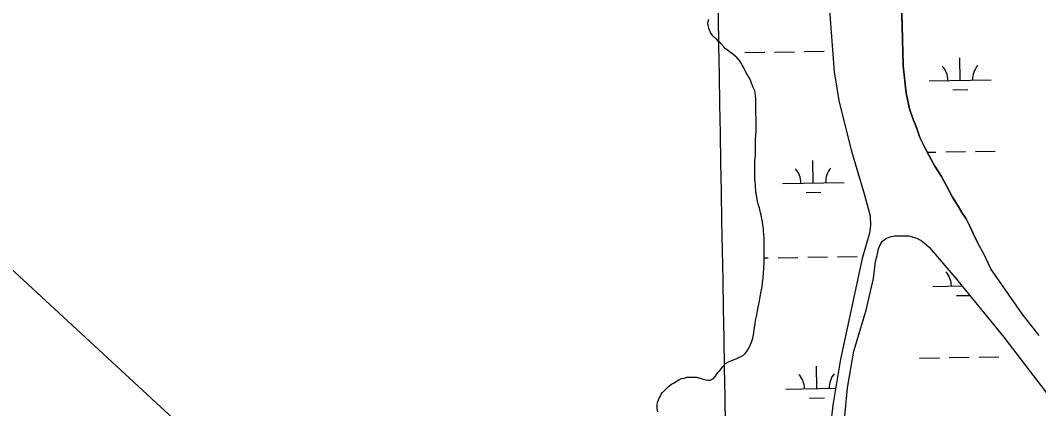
# Model space of a CAD drawing. Extents: x 3892998 to 3931244, y 278583 to 304547.
# Drawn here: x 3917313 to 3918960, y 288149 to 288777 of the extents above; entities that cross this region are included whole.
import ezdxf

# ---------------------------------------------------------------- set-up
doc = ezdxf.new("R2010")
doc.units = 0
for name, color, linetype in [('V-GRID-MAJR', 7, 'Continuous'), ('V-RIVR-EDGE', 7, 'Continuous'), ('V-TOPO-SHOR', 7, 'Continuous'), ('V-UTIL-LINE', 7, 'Continuous'), ('V-WETL-SWMP', 7, 'Continuous')]:
    doc.layers.add(name, color=color, linetype=linetype)

msp = doc.modelspace()

# ---------------------------------------------------------------- linework, layer by layer
at = {"layer": 'V-GRID-MAJR'}
msp.add_spline([(3918519.216, 284383.145), (3918413.491, 290439.973), (3918307.7120000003, 296499.886), (3918201.934, 302559.792), (3918201.88, 302562.882)], degree=3, dxfattribs=at)
at = {"layer": 'V-RIVR-EDGE'}
msp.add_spline([(3915002.1252754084, 289021.3850853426), (3915020.873631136, 289001.4968850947), (3915041.3547418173, 288978.47147798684), (3915052.8076230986, 288964.51905938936), (3915058.3445200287, 288951.27747426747), (3915062.1701808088, 288949.8756046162), (3915071.5533965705, 288943.58655810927), (3915080.921118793, 288931.0317054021), (3915090.282815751, 288916.0401502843), (3915106.950316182, 288899.29001764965), (3915129.525193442, 288878.3480480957), (3915150.004582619, 288854.62644029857), (3915167.014158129, 288835.4387445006), (3915186.7973466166, 288811.71885820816), (3915202.761760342, 288792.1856443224), (3915223.584946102, 288766.72267405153), (3915253.442386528, 288734.62341768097), (3915287.1203232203, 288699.0336895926), (3915305.1767820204, 288680.88771257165), (3915325.9939425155, 288652.9880398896), (3915344.046958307, 288633.4496614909), (3915370.4242560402, 288601.7071129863), (3915388.4695250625, 288579.0358314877), (3915420.7404275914, 288537.5318405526), (3915446.071702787, 288505.0956736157), (3915448.8401512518, 288498.4748810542), (3915452.310825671, 288494.2890693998), (3915459.265085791, 288491.13895125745), (3915466.5631424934, 288486.2474706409), (3915470.378474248, 288480.6683968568), (3915474.186919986, 288472.30452031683), (3915485.9965091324, 288461.8322444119), (3915505.7891658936, 288441.9414619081), (3915515.853088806, 288429.384887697), (3915538.0592076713, 288400.0893706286), (3915557.1522207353, 288378.80790825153), (3915582.494685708, 288350.89704579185), (3915599.494792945, 288327.8802462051), (3915607.8251001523, 288318.1127785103), (3915616.5069507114, 288309.7368514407), (3915655.3822915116, 288264.3874024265), (3915681.066831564, 288234.0389768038), (3915706.413600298, 288207.86861606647), (3915723.081961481, 288191.466583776), (3915762.654363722, 288146.4635136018), (3915792.5100826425, 288113.66805654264), (3915814.0251653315, 288086.462863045), (3915829.6406179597, 288066.5824095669), (3915879.282968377, 288011.4594675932), (3915909.8245589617, 287974.4850848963), (3915936.9023611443, 287944.4813166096), (3915957.040535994, 287923.5453723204), (3915979.6111094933, 287900.8629010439), (3916001.499254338, 287883.75175678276), (3916023.7346387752, 287866.29165142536), (3916055.004277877, 287842.1952599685), (3916073.412280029, 287825.44082357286), (3916082.09843435, 287818.8053982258), (3916091.4825108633, 287812.8644520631), (3916101.5472945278, 287800.6559781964), (3916116.826697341, 287785.64979029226), (3916134.195562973, 287770.9865382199), (3916184.2006465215, 287721.7804413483), (3916214.747401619, 287686.89466071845), (3916243.201250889, 287650.27354287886), (3916267.8500974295, 287623.4087029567), (3916313.3178259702, 287569.3403910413), (3916333.797215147, 287545.61878324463), (3916351.841623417, 287522.59940140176), (3916374.4156399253, 287501.3093315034), (3916399.420333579, 287477.57653392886), (3916413.321967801, 287468.4914948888), (3916465.4156534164, 287419.2802335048), (3916496.330306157, 287392.39990004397), (3916518.2029574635, 287369.0229495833), (3916545.2893671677, 287342.50018474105), (3916560.2266949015, 287329.93155999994), (3916578.2891789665, 287314.2222853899), (3916603.984048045, 287288.05106390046), (3916635.247661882, 287261.51797003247), (3916658.1715002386, 287240.9232400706), (3916685.6154785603, 287218.2287182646), (3916724.5192241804, 287184.36658061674), (3916761.6807465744, 287149.8125460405), (3916791.5467945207, 287121.1942931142), (3916816.2042485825, 287097.81045663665), (3916877.3218598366, 287037.7857050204), (3916906.4917070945, 287009.16917359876), (3916935.662415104, 286980.9007425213), (3916952.671990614, 286961.7130467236), (3916985.659751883, 286928.5617425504), (3917025.253672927, 286892.2611809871), (3917061.3708942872, 286857.7097286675), (3917087.0812569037, 286837.8043133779), (3917116.9627983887, 286815.45186665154), (3917133.9852851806, 286801.48567602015), (3917163.5127010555, 286776.6973876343), (3917192.6868520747, 286749.8213579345), (3917213.8658849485, 286727.49043001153), (3917228.7920229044, 286710.396500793), (3917247.1965820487, 286692.2496630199), (3917264.5620046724, 286676.1940095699), (3917277.409008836, 286662.93434865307), (3917288.864472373, 286650.0262310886), (3917306.2230089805, 286631.18577488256), (3917342.3479771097, 286599.76722566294), (3917372.9153902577, 286573.23585329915)], degree=3, dxfattribs=at)
at = {"layer": 'V-TOPO-SHOR'}
for points in [[(3918735.292, 288908.596), (3918739.5700000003, 288768.83400000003), (3918741.028, 288703.819), (3918745.89, 288659.492), (3918751.6350000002, 288634.48600000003), (3918757.0700000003, 288618.468), (3918762.711, 288604.003), (3918768.4020000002, 288587.996), (3918776.166, 288571.544), (3918783.0470000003, 288558.406), (3918792.628, 288541.504), (3918803.236, 288524.637), (3918811.463, 288509.746), (3918821.089, 288491.558), (3918830.076, 288476.949), (3918836.344, 288466.619), (3918843.127, 288456.30700000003), (3918848.927, 288444.677), (3918854.488, 288432.522), (3918862.5530000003, 288415.837)], [(3918615.447, 288884.99700000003), (3918624.444, 288765.175), (3918629.718, 288693.84500000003), (3918636.965, 288647.533), (3918647.048, 288608.523), (3918657.769, 288565.931), (3918678.151, 288496.661), (3918687.862, 288460.981), (3918688.639, 288445.832), (3918686.748, 288433.419), (3918675.038, 288392.373), (3918639.718, 288229.618), (3918627.35, 288155.11), (3918622.994, 288117.146)], [(3918501.48, 288551.349), (3918502.264, 288558.429), (3918502.2600000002, 288563.936), (3918502.258, 288570.227), (3918502.254, 288580.06), (3918502.645, 288585.96), (3918503.037, 288590.288), (3918503.426, 288599.727), (3918503.424, 288605.232), (3918503.42, 288611.132), (3918503.415, 288620.178), (3918503.02, 288625.683), (3918503.018, 288630.404), (3918503.014, 288639.05700000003), (3918503.012, 288644.564), (3918503.0100000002, 288649.676), (3918502.615, 288655.967), (3918501.826, 288659.901), (3918501.038, 288663.44), (3918498.674, 288668.945), (3918497.099, 288673.271), (3918495.524, 288677.203), (3918493.163, 288683.103), (3918491.1950000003, 288685.853), (3918489.62, 288688.999), (3918486.866, 288693.325), (3918484.897, 288697.257), (3918483.322, 288700.402), (3918480.568, 288705.121), (3918479.386, 288708.267), (3918476.632, 288712.592), (3918472.6950000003, 288716.52400000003), (3918468.761, 288720.061), (3918465.613, 288722.814), (3918462.072, 288725.173), (3918456.9590000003, 288729.103), (3918453.811, 288731.46), (3918451.056, 288734.606), (3918446.3340000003, 288739.718), (3918442.399, 288743.255), (3918439.252, 288746.794), (3918434.1380000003, 288751.903), (3918431.776, 288754.656), (3918429.02, 288758.981), (3918426.6580000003, 288764.88), (3918425.87, 288768.814), (3918425.475, 288771.96), (3918425.8680000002, 288775.499), (3918427.045, 288779.039)], [(3918344.339, 288144.20900000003), (3918343.551, 288149.716), (3918343.549, 288152.86100000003), (3918343.546, 288156.007), (3918343.94, 288159.548), (3918346.2970000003, 288165.055), (3918348.654, 288169.776), (3918349.832, 288172.924), (3918351.798, 288175.28500000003), (3918354.1550000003, 288177.64400000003), (3918357.694, 288181.185), (3918361.626, 288185.119), (3918366.736, 288189.056), (3918370.668, 288191.02400000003), (3918373.0270000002, 288192.992), (3918378.139, 288196.14), (3918382.465, 288198.11), (3918387.185, 288198.896), (3918391.117, 288200.078), (3918394.656, 288200.08), (3918399.77, 288200.47500000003), (3918403.702, 288200.477), (3918406.848, 288200.086), (3918412.748, 288198.909), (3918417.862, 288196.945), (3918421.796, 288195.765), (3918424.9420000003, 288195.374), (3918429.27, 288195.376), (3918434.381, 288198.132), (3918437.918, 288202.067), (3918440.278, 288206.001), (3918442.244, 288208.36), (3918444.21, 288210.722), (3918447.353, 288214.263), (3918448.924, 288217.017), (3918451.284, 288218.983), (3918453.643, 288222.13300000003), (3918458.755, 288225.281), (3918463.473, 288227.249), (3918470.944, 288230.006), (3918475.663, 288231.974), (3918479.204, 288233.549), (3918482.741, 288235.91000000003), (3918485.4930000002, 288238.664), (3918487.853, 288241.419), (3918490.603, 288245.746), (3918492.5670000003, 288249.287), (3918494.5330000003, 288253.222), (3918496.1040000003, 288257.156), (3918498.068, 288263.447), (3918499.2460000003, 288268.561), (3918500.028, 288276.034), (3918500.812, 288281.148), (3918501.597, 288286.655), (3918502.381, 288292.162), (3918504.343, 288301.208), (3918505.521, 288307.502), (3918506.698, 288313.402), (3918508.66, 288323.235), (3918509.838, 288329.92100000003), (3918511.0160000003, 288336.608), (3918512.978, 288346.443), (3918513.7600000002, 288353.522), (3918514.544, 288360.20900000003), (3918515.327, 288370.042), (3918516.111, 288375.549), (3918516.498, 288386.954), (3918516.4960000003, 288391.675), (3918516.494, 288398.359), (3918516.492, 288402.294), (3918516.49, 288407.405), (3918516.486, 288414.485), (3918516.484, 288419.206), (3918516.4820000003, 288423.924), (3918516.086, 288431.398), (3918515.298, 288435.723), (3918515.296, 288440.05), (3918514.112, 288446.735), (3918513.717, 288451.456), (3918512.535, 288456.174), (3918511.3510000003, 288462.466), (3918510.565, 288466.007), (3918508.595, 288473.871), (3918507.806, 288477.017), (3918506.625, 288480.556), (3918505.836, 288484.881), (3918504.654, 288490.781), (3918503.866, 288495.5), (3918503.077, 288499.039), (3918502.682, 288502.973), (3918502.287, 288508.085), (3918502.285, 288511.626), (3918501.89, 288515.165), (3918501.099, 288521.063), (3918501.099, 288524.604), (3918501.097, 288528.536), (3918501.095, 288532.471), (3918501.093, 288536.403), (3918501.091, 288542.696), (3918501.089, 288547.022), (3918501.48, 288551.349)], [(3918639.7630000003, 288063.188), (3918651.093, 288182.934), (3918661.398, 288242.451), (3918681.5160000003, 288308.479), (3918693.132, 288359.81), (3918696.308, 288387.185), (3918699.0670000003, 288396.799), (3918701.256, 288407.936), (3918703.872, 288414.199), (3918707.531, 288419.982), (3918710.528, 288422.659), (3918714.3000000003, 288425.102), (3918720.1410000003, 288427.36100000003), (3918727.29, 288428.893), (3918749.935, 288428.639), (3918763.438, 288424.985), (3918771.826, 288420.386), (3918783.475, 288410.754), (3918824.769, 288361.751), (3918903.9760000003, 288264.916), (3919011.149, 288125.052)], [(3918961.201, 288267.654), (3918933.9620000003, 288302.808), (3918883.274, 288375.30700000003), (3918871.863, 288399.918), (3918862.5530000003, 288415.837)]]:
    msp.add_lwpolyline(points, dxfattribs=at)
at = {"layer": 'V-UTIL-LINE'}
msp.add_lwpolyline([(3906680.9470508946, 302363.4542383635), (3908344.9110000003, 300089.976), (3912732.592, 293653.732), (3913646.809, 292726.848), (3916248.696, 289346.047), (3918159.8680000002, 287579.415), (3921518.269458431, 284435.0583118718)], dxfattribs=at)
at = {"layer": 'V-WETL-SWMP'}
for p, q in [((3918739.5700000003, 288768.835), (3918735.293, 288908.5959999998)), ((3918741.028, 288703.818), (3918739.5700000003, 288768.835)), ((3918485.344375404, 288725.20869961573), (3918517.339582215, 288725.76254176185)), ((3918533.3371856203, 288726.0394628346), (3918565.3323924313, 288726.5933049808)), ((3918581.3299958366, 288726.8702260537), (3918613.3252026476, 288727.4240681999)), ((3918745.8910000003, 288659.492), (3918741.028, 288703.818)), ((3918833.4865724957, 288680.4854950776), (3918832.863500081, 288716.4801027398)), ((3918783.4940618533, 288679.6201167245), (3918883.479083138, 288681.3508734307)), ((3918751.6350000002, 288634.485), (3918745.8910000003, 288659.492)), ((3918821.7554430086, 288664.8491156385), (3918845.751848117, 288665.26449724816)), ((3918757.0700000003, 288618.46899999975), (3918751.6350000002, 288634.485)), ((3918762.71, 288604.003), (3918757.0700000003, 288618.46899999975)), ((3918768.4020000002, 288587.99499999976), (3918762.71, 288604.003)), ((3918776.167, 288571.545), (3918768.4020000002, 288587.99499999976)), ((3918783.0470000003, 288558.4069999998), (3918776.167, 288571.545)), ((3918780.0597792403, 288564.111375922), (3918794.0826219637, 288564.35411357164)), ((3918792.628, 288541.5039999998), (3918783.0470000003, 288558.4069999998)), ((3918810.0802253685, 288564.6310346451), (3918842.0754321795, 288565.1848767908)), ((3918858.0730355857, 288565.46179786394), (3918890.068242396, 288566.01564000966)), ((3918595.8520295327, 288514.48575465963), (3918595.228957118, 288550.48036232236)), ((3918803.237, 288524.637), (3918792.628, 288541.5039999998)), ((3918811.463, 288509.745), (3918803.237, 288524.637)), ((3918545.8595188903, 288513.6203763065), (3918645.8445401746, 288515.35113301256)), ((3918821.088, 288491.5579999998), (3918811.463, 288509.745)), ((3918584.1209000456, 288498.84937522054), (3918608.117305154, 288499.26475683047)), ((3918830.075, 288476.9489999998), (3918821.088, 288491.5579999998)), ((3918836.345, 288466.62), (3918830.075, 288476.9489999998)), ((3918843.128, 288456.308), (3918836.345, 288466.62)), ((3918848.9280000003, 288444.676), (3918843.128, 288456.308)), ((3918854.488, 288432.52199999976), (3918848.9280000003, 288444.676)), ((3918862.5530000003, 288415.83699999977), (3918854.488, 288432.52199999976)), ((3918871.863, 288399.917), (3918862.5530000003, 288415.83699999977)), ((3918516.495596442, 288393.0230943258), (3918523.097377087, 288393.13737220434)), ((3918539.0949804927, 288393.414293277), (3918571.0901873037, 288393.9681354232)), ((3918587.087790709, 288394.2450564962), (3918619.08299752, 288394.7988986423)), ((3918635.0806009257, 288395.0758197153), (3918667.0758077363, 288395.62966186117)), ((3918883.275, 288375.306), (3918871.863, 288399.917)), ((3918933.9620000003, 288302.80699999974), (3918883.275, 288375.306)), ((3918789.2518567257, 288346.99494716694), (3918836.1751624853, 288347.8071970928)), ((3918827.513237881, 288332.22394608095), (3918848.62241435, 288332.5893493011)), ((3918961.201, 288267.654), (3918933.9620000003, 288302.80699999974)), ((3918767.845210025, 288231.17510186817), (3918799.840416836, 288231.72894401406)), ((3918815.838020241, 288232.0058650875), (3918847.8332270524, 288232.5597072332)), ((3918863.8308304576, 288232.83662830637), (3918895.8260372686, 288233.3904704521)), ((3918601.6098244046, 288181.8605851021), (3918600.986751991, 288217.8551927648)), ((3918551.617313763, 288180.99520674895), (3918631.877719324, 288182.38452720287)), ((3918651.071448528, 288182.7167737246), (3918651.602335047, 288182.725963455)), ((3918589.878694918, 288166.22420566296), (3918613.8751000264, 288166.6395872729))]:
    msp.add_line(p, q, dxfattribs=at)
for points in [[(3918615.447, 288884.996), (3918624.443, 288765.175), (3918629.718, 288693.844), (3918636.965, 288647.533), (3918647.048, 288608.522), (3918657.769, 288565.931), (3918678.15, 288496.661), (3918687.862, 288460.981), (3918688.639, 288445.831), (3918686.7490000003, 288433.418), (3918675.037, 288392.373), (3918639.717, 288229.618), (3918627.3510000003, 288155.11), (3918622.994, 288117.147)], [(3918502.682, 288502.973), (3918502.2860000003, 288508.086), (3918502.284, 288511.625), (3918501.89, 288515.165), (3918501.1, 288521.064), (3918501.099, 288524.604), (3918501.097, 288528.537), (3918501.095, 288532.47000000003), (3918501.094, 288536.403), (3918501.091, 288542.696), (3918501.089, 288547.022), (3918501.48, 288551.349), (3918502.264, 288558.429), (3918502.261, 288563.935), (3918502.259, 288570.228), (3918502.254, 288580.06), (3918502.645, 288585.96), (3918503.0360000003, 288590.287), (3918503.4250000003, 288599.726), (3918503.423, 288605.232), (3918503.42, 288611.132), (3918503.416, 288620.178), (3918503.021, 288625.684), (3918503.019, 288630.404), (3918503.015, 288639.056), (3918503.012, 288644.563), (3918503.0100000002, 288649.675), (3918502.614, 288655.968), (3918501.826, 288659.901), (3918501.037, 288663.44), (3918498.6750000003, 288668.945), (3918497.1, 288673.271), (3918495.525, 288677.203), (3918493.163, 288683.102), (3918491.1950000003, 288685.854), (3918489.62, 288689), (3918486.865, 288693.325), (3918484.897, 288697.257), (3918483.322, 288700.403), (3918480.5670000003, 288705.121), (3918479.386, 288708.267), (3918476.631, 288712.592), (3918472.696, 288716.52400000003), (3918468.761, 288720.06200000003), (3918465.614, 288722.814), (3918462.073, 288725.172), (3918456.958, 288729.103), (3918453.811, 288731.461), (3918451.056, 288734.606), (3918446.3340000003, 288739.717), (3918442.4, 288743.255), (3918439.252, 288746.793), (3918434.137, 288751.904), (3918431.776, 288754.656), (3918429.02, 288758.981), (3918426.6580000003, 288764.88), (3918425.87, 288768.813), (3918425.475, 288771.95900000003), (3918425.867, 288775.499), (3918427.045, 288779.039)], [(3918344.339, 288144.20900000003), (3918343.5500000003, 288149.715), (3918343.548, 288152.862), (3918343.5470000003, 288156.00800000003), (3918343.9390000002, 288159.548), (3918346.296, 288165.055), (3918348.654, 288169.776), (3918349.832, 288172.923), (3918351.798, 288175.284), (3918354.156, 288177.64400000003), (3918357.6950000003, 288181.186), (3918361.626, 288185.12), (3918366.737, 288189.056), (3918370.669, 288191.02400000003), (3918373.028, 288192.992), (3918378.14, 288196.14), (3918382.465, 288198.109), (3918387.185, 288198.897), (3918391.117, 288200.079), (3918394.657, 288200.081), (3918399.77, 288200.476), (3918403.703, 288200.478), (3918406.849, 288200.086), (3918412.7490000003, 288198.909), (3918417.863, 288196.944), (3918421.7970000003, 288195.766), (3918424.943, 288195.374), (3918429.27, 288195.376), (3918434.381, 288198.132), (3918437.919, 288202.066), (3918440.278, 288206), (3918442.2430000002, 288208.36100000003), (3918444.2090000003, 288210.722), (3918447.353, 288214.263), (3918448.9250000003, 288217.017), (3918451.284, 288218.984), (3918453.643, 288222.132), (3918458.754, 288225.28), (3918463.473, 288227.249), (3918470.9450000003, 288230.006), (3918475.663, 288231.974), (3918479.203, 288233.549), (3918482.741, 288235.91000000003), (3918485.4930000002, 288238.665), (3918487.852, 288241.419), (3918490.603, 288245.746), (3918492.568, 288249.287), (3918494.5330000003, 288253.221), (3918496.1040000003, 288257.155), (3918498.068, 288263.44800000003), (3918499.2460000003, 288268.56200000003), (3918500.029, 288276.03500000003), (3918500.813, 288281.148), (3918501.597, 288286.655), (3918502.382, 288292.162), (3918504.344, 288301.208), (3918505.521, 288307.502), (3918506.699, 288313.402), (3918508.6610000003, 288323.235), (3918509.838, 288329.922), (3918511.015, 288336.609), (3918512.977, 288346.442), (3918513.7600000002, 288353.522), (3918514.544, 288360.20900000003), (3918515.326, 288370.042), (3918516.11, 288375.548), (3918516.4990000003, 288386.954), (3918516.4960000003, 288391.674), (3918516.494, 288398.36), (3918516.492, 288402.293), (3918516.49, 288407.406), (3918516.486, 288414.485), (3918516.484, 288419.205), (3918516.4820000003, 288423.925), (3918516.086, 288431.397), (3918515.2970000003, 288435.723), (3918515.295, 288440.05), (3918514.112, 288446.735), (3918513.717, 288451.455), (3918512.535, 288456.174), (3918511.352, 288462.466), (3918510.5640000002, 288466.006), (3918508.594, 288473.871), (3918507.806, 288477.017), (3918506.625, 288480.556), (3918505.836, 288484.882), (3918504.654, 288490.781), (3918503.865, 288495.501), (3918503.077, 288499.04), (3918502.682, 288502.973)], [(3918639.7630000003, 288063.188), (3918651.092, 288182.934), (3918661.399, 288242.452), (3918681.515, 288308.479), (3918693.131, 288359.81), (3918696.309, 288387.186), (3918699.066, 288396.799), (3918701.257, 288407.935), (3918703.8710000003, 288414.19800000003), (3918707.532, 288419.983), (3918710.5270000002, 288422.658), (3918714.301, 288425.102), (3918720.1410000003, 288427.36100000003), (3918727.291, 288428.892), (3918749.936, 288428.639), (3918763.438, 288424.98600000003), (3918771.827, 288420.386), (3918783.4760000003, 288410.754), (3918824.77, 288361.751), (3918903.975, 288264.916), (3919011.15, 288125.052)]]:
    msp.add_lwpolyline(points, dxfattribs=at)
for centre, radius, start, end in [((3918778.2436933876, 288680.0041063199), 35.24628790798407, 0.21988000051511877, 41.76353833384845), ((3918888.713016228, 288681.91634796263), 35.246287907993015, 140.21987699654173, 181.76353532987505), ((3918540.609150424, 288514.0043659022), 35.24628790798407, 0.21988000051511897, 41.76353833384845), ((3918651.0784732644, 288515.91660754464), 35.246287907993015, 140.21987699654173, 181.76353532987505), ((3918784.00148826, 288347.37893676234), 35.24628790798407, 0.21988000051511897, 41.76353833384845), ((3918546.3669452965, 288181.37919634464), 35.24628790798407, 0.21988000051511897, 41.76353833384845), ((3918656.836268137, 288183.2914379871), 35.246287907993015, 140.21987699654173, 181.76353532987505)]:
    msp.add_arc(centre, radius, start, end, dxfattribs=at)

doc.saveas('drawing.dxf')
